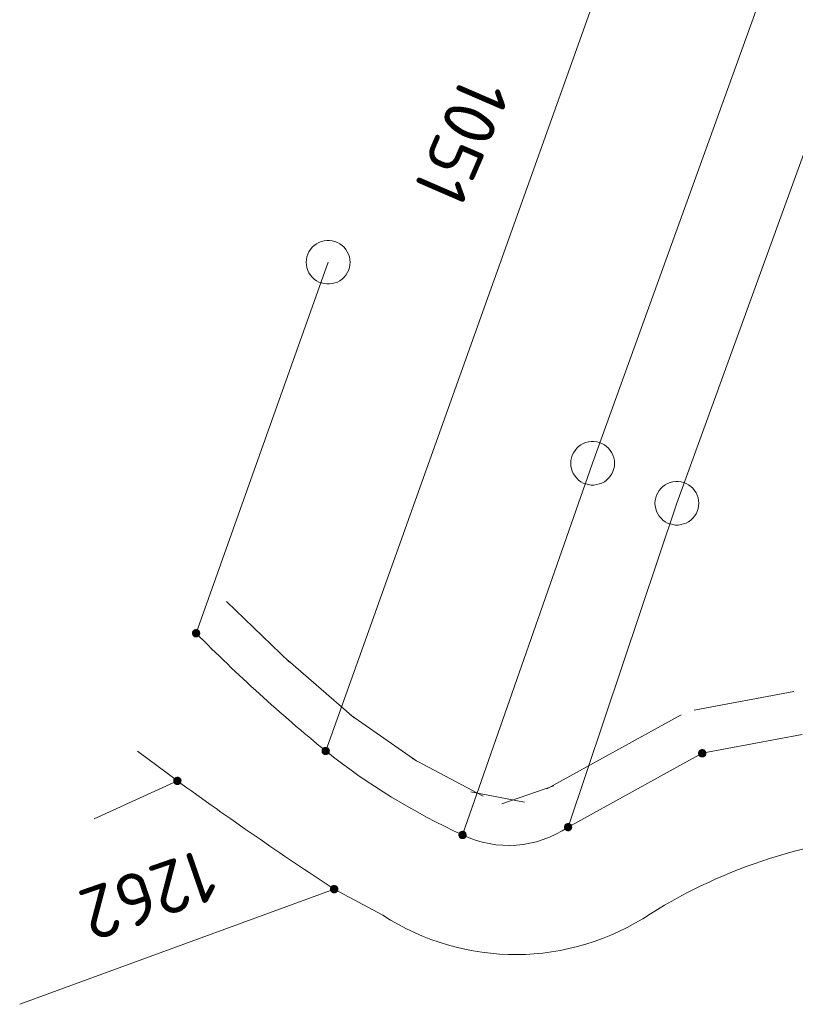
# Model space of a CAD drawing. Header units: metres. Extents: x 3425540 to 3446143, y 5432760 to 5444637.
# Tile 485 of 656: x 3436807 to 3436834, y 5443639 to 5443673. Entities that reach past the tile are written whole.
import ezdxf
from ezdxf.enums import TextEntityAlignment as Align

# ---------------------------------------------------------------- set-up
doc = ezdxf.new("R2010")
doc.units = ezdxf.units.M
doc.layers.add('B_Flurgrenzen', color=9, linetype='Continuous', lineweight=18)
doc.layers.add('Bestand Kabeltröge', color=9, linetype='Continuous', lineweight=18)
doc.styles.get("Standard").update_dxf_attribs({"font": 'isocpeur.ttf'})

msp = doc.modelspace()

# ---------------------------------------------------------------- linework, layer by layer
at = {"layer": 'B_Flurgrenzen'}
for p, q in [((3436858.79, 5443746.266), (3436826.67, 5443657.341)), ((3436861.601, 5443744.364), (3436829.555, 5443655.972)), ((3436817.534, 5443647.494), (3436843.866, 5443721.145)), ((3436813.097, 5443651.524), (3436817.618, 5443664.221)), ((3436826.67, 5443657.341), (3436822.22, 5443644.62)), ((3436829.555, 5443655.972), (3436825.831, 5443644.887)), ((3436833.838, 5443648.054), (3436830.422, 5443647.416)), ((3436812.457, 5443646.471), (3436811.087, 5443647.491)), ((3436830.422, 5443647.416), (3436825.831, 5443644.887)), ((3436812.457, 5443646.471), (3436809.613, 5443645.169)), ((3436817.823, 5443642.767), (3436807.06, 5443638.824)), ((3436819.49, 5443641.871), (3436817.823, 5443642.767))]:
    msp.add_line(p, q, dxfattribs=at)
for points in [[(3436818.368, 5443664.221), (3436818.362, 5443664.315), (3436818.344, 5443664.404), (3436818.315, 5443664.499), (3436818.274, 5443664.581), (3436818.22, 5443664.658), (3436818.161, 5443664.735), (3436818.096, 5443664.8), (3436818.02, 5443664.853), (3436817.937, 5443664.9), (3436817.848, 5443664.93), (3436817.76, 5443664.953), (3436817.665, 5443664.965), (3436817.571, 5443664.965), (3436817.476, 5443664.953), (3436817.388, 5443664.93), (3436817.299, 5443664.9), (3436817.216, 5443664.853), (3436817.14, 5443664.8), (3436817.075, 5443664.735), (3436817.016, 5443664.658), (3436816.962, 5443664.581), (3436816.921, 5443664.499), (3436816.892, 5443664.404), (3436816.874, 5443664.315), (3436816.868, 5443664.221), (3436816.874, 5443664.127), (3436816.892, 5443664.038), (3436816.921, 5443663.943), (3436816.962, 5443663.861), (3436817.016, 5443663.784), (3436817.075, 5443663.707), (3436817.14, 5443663.642), (3436817.216, 5443663.589), (3436817.299, 5443663.542), (3436817.388, 5443663.512), (3436817.476, 5443663.489), (3436817.571, 5443663.477), (3436817.665, 5443663.477), (3436817.76, 5443663.489), (3436817.848, 5443663.512), (3436817.937, 5443663.542), (3436818.02, 5443663.589), (3436818.096, 5443663.642), (3436818.161, 5443663.707), (3436818.22, 5443663.784), (3436818.274, 5443663.861), (3436818.315, 5443663.943), (3436818.344, 5443664.038), (3436818.362, 5443664.127), (3436818.368, 5443664.221)], [(3436827.42, 5443657.341), (3436827.414, 5443657.435), (3436827.396, 5443657.524), (3436827.367, 5443657.619), (3436827.326, 5443657.701), (3436827.272, 5443657.778), (3436827.213, 5443657.855), (3436827.148, 5443657.92), (3436827.072, 5443657.973), (3436826.989, 5443658.02), (3436826.9, 5443658.05), (3436826.812, 5443658.073), (3436826.717, 5443658.085), (3436826.623, 5443658.085), (3436826.528, 5443658.073), (3436826.44, 5443658.05), (3436826.351, 5443658.02), (3436826.268, 5443657.973), (3436826.192, 5443657.92), (3436826.127, 5443657.855), (3436826.068, 5443657.778), (3436826.014, 5443657.701), (3436825.973, 5443657.619), (3436825.944, 5443657.524), (3436825.926, 5443657.435), (3436825.92, 5443657.341), (3436825.926, 5443657.247), (3436825.944, 5443657.158), (3436825.973, 5443657.063), (3436826.014, 5443656.981), (3436826.068, 5443656.904), (3436826.127, 5443656.827), (3436826.192, 5443656.762), (3436826.268, 5443656.709), (3436826.351, 5443656.662), (3436826.44, 5443656.632), (3436826.528, 5443656.609), (3436826.623, 5443656.597), (3436826.717, 5443656.597), (3436826.812, 5443656.609), (3436826.9, 5443656.632), (3436826.989, 5443656.662), (3436827.072, 5443656.709), (3436827.148, 5443656.762), (3436827.213, 5443656.827), (3436827.272, 5443656.904), (3436827.326, 5443656.981), (3436827.367, 5443657.063), (3436827.396, 5443657.158), (3436827.414, 5443657.247), (3436827.42, 5443657.341)], [(3436830.305, 5443655.972), (3436830.299, 5443656.066), (3436830.281, 5443656.155), (3436830.252, 5443656.25), (3436830.211, 5443656.332), (3436830.157, 5443656.409), (3436830.098, 5443656.486), (3436830.033, 5443656.551), (3436829.957, 5443656.604), (3436829.874, 5443656.651), (3436829.785, 5443656.681), (3436829.697, 5443656.704), (3436829.602, 5443656.716), (3436829.508, 5443656.716), (3436829.413, 5443656.704), (3436829.325, 5443656.681), (3436829.236, 5443656.651), (3436829.153, 5443656.604), (3436829.077, 5443656.551), (3436829.012, 5443656.486), (3436828.953, 5443656.409), (3436828.899, 5443656.332), (3436828.858, 5443656.25), (3436828.829, 5443656.155), (3436828.811, 5443656.066), (3436828.805, 5443655.972), (3436828.811, 5443655.878), (3436828.829, 5443655.789), (3436828.858, 5443655.694), (3436828.899, 5443655.612), (3436828.953, 5443655.535), (3436829.012, 5443655.458), (3436829.077, 5443655.393), (3436829.153, 5443655.34), (3436829.236, 5443655.293), (3436829.325, 5443655.263), (3436829.413, 5443655.24), (3436829.508, 5443655.228), (3436829.602, 5443655.228), (3436829.697, 5443655.24), (3436829.785, 5443655.263), (3436829.874, 5443655.293), (3436829.957, 5443655.34), (3436830.033, 5443655.393), (3436830.098, 5443655.458), (3436830.157, 5443655.535), (3436830.211, 5443655.612), (3436830.252, 5443655.694), (3436830.281, 5443655.789), (3436830.299, 5443655.878), (3436830.305, 5443655.972)], [(3436813.222, 5443651.524), (3436813.221, 5443651.54), (3436813.218, 5443651.555), (3436813.213, 5443651.57), (3436813.206, 5443651.584), (3436813.198, 5443651.598), (3436813.189, 5443651.61), (3436813.177, 5443651.62), (3436813.164, 5443651.629), (3436813.15, 5443651.637), (3436813.135, 5443651.643), (3436813.121, 5443651.647), (3436813.105, 5443651.649), (3436813.089, 5443651.649), (3436813.073, 5443651.647), (3436813.059, 5443651.643), (3436813.044, 5443651.637), (3436813.03, 5443651.629), (3436813.017, 5443651.62), (3436813.005, 5443651.61), (3436812.996, 5443651.598), (3436812.988, 5443651.584), (3436812.981, 5443651.57), (3436812.976, 5443651.555), (3436812.973, 5443651.54), (3436812.972, 5443651.524), (3436812.973, 5443651.508), (3436812.976, 5443651.493), (3436812.981, 5443651.478), (3436812.988, 5443651.464), (3436812.996, 5443651.45), (3436813.005, 5443651.438), (3436813.017, 5443651.428), (3436813.03, 5443651.419), (3436813.044, 5443651.411), (3436813.059, 5443651.405), (3436813.073, 5443651.401), (3436813.089, 5443651.399), (3436813.105, 5443651.399), (3436813.121, 5443651.401), (3436813.135, 5443651.405), (3436813.15, 5443651.411), (3436813.164, 5443651.419), (3436813.177, 5443651.428), (3436813.189, 5443651.438), (3436813.198, 5443651.45), (3436813.206, 5443651.464), (3436813.213, 5443651.478), (3436813.218, 5443651.493), (3436813.221, 5443651.508), (3436813.222, 5443651.524)], [(3436813.197, 5443651.524), (3436813.196, 5443651.538), (3436813.193, 5443651.552), (3436813.189, 5443651.564), (3436813.183, 5443651.577), (3436813.174, 5443651.589), (3436813.164, 5443651.599), (3436813.153, 5443651.608), (3436813.141, 5443651.615), (3436813.128, 5443651.619), (3436813.115, 5443651.622), (3436813.101, 5443651.624), (3436813.086, 5443651.623), (3436813.072, 5443651.621), (3436813.06, 5443651.618), (3436813.047, 5443651.611), (3436813.035, 5443651.603), (3436813.025, 5443651.594), (3436813.015, 5443651.583), (3436813.008, 5443651.571), (3436813.003, 5443651.558), (3436812.999, 5443651.545), (3436812.997, 5443651.531), (3436812.997, 5443651.517), (3436812.999, 5443651.503), (3436813.003, 5443651.49), (3436813.008, 5443651.477), (3436813.015, 5443651.465), (3436813.025, 5443651.454), (3436813.035, 5443651.445), (3436813.047, 5443651.437), (3436813.06, 5443651.43), (3436813.072, 5443651.427), (3436813.086, 5443651.425), (3436813.101, 5443651.424), (3436813.115, 5443651.426), (3436813.128, 5443651.429), (3436813.141, 5443651.433), (3436813.153, 5443651.44), (3436813.164, 5443651.449), (3436813.174, 5443651.459), (3436813.183, 5443651.471), (3436813.189, 5443651.484), (3436813.193, 5443651.496), (3436813.196, 5443651.51), (3436813.197, 5443651.524)], [(3436813.173, 5443651.524), (3436813.172, 5443651.536), (3436813.169, 5443651.548), (3436813.164, 5443651.559), (3436813.158, 5443651.569), (3436813.149, 5443651.579), (3436813.14, 5443651.586), (3436813.129, 5443651.593), (3436813.118, 5443651.597), (3436813.106, 5443651.599), (3436813.094, 5443651.6), (3436813.082, 5443651.598), (3436813.07, 5443651.595), (3436813.06, 5443651.59), (3436813.049, 5443651.583), (3436813.04, 5443651.574), (3436813.033, 5443651.564), (3436813.027, 5443651.554), (3436813.023, 5443651.542), (3436813.021, 5443651.53), (3436813.021, 5443651.518), (3436813.023, 5443651.506), (3436813.027, 5443651.494), (3436813.033, 5443651.484), (3436813.04, 5443651.474), (3436813.049, 5443651.465), (3436813.059, 5443651.458), (3436813.07, 5443651.453), (3436813.082, 5443651.45), (3436813.094, 5443651.448), (3436813.106, 5443651.449), (3436813.118, 5443651.451), (3436813.129, 5443651.455), (3436813.14, 5443651.462), (3436813.149, 5443651.469), (3436813.158, 5443651.479), (3436813.164, 5443651.489), (3436813.169, 5443651.5), (3436813.172, 5443651.512), (3436813.173, 5443651.524)], [(3436813.148, 5443651.524), (3436813.147, 5443651.534), (3436813.144, 5443651.544), (3436813.139, 5443651.553), (3436813.133, 5443651.56), (3436813.126, 5443651.566), (3436813.117, 5443651.571), (3436813.107, 5443651.574), (3436813.097, 5443651.575), (3436813.087, 5443651.574), (3436813.077, 5443651.571), (3436813.068, 5443651.566), (3436813.061, 5443651.56), (3436813.055, 5443651.553), (3436813.05, 5443651.544), (3436813.047, 5443651.534), (3436813.046, 5443651.524), (3436813.047, 5443651.514), (3436813.05, 5443651.504), (3436813.055, 5443651.495), (3436813.061, 5443651.488), (3436813.068, 5443651.482), (3436813.077, 5443651.477), (3436813.087, 5443651.474), (3436813.097, 5443651.473), (3436813.107, 5443651.474), (3436813.117, 5443651.477), (3436813.126, 5443651.482), (3436813.133, 5443651.488), (3436813.139, 5443651.495), (3436813.144, 5443651.504), (3436813.147, 5443651.514), (3436813.148, 5443651.524)], [(3436813.124, 5443651.524), (3436813.123, 5443651.531), (3436813.12, 5443651.538), (3436813.115, 5443651.544), (3436813.109, 5443651.548), (3436813.102, 5443651.55), (3436813.095, 5443651.551), (3436813.088, 5443651.549), (3436813.081, 5443651.546), (3436813.076, 5443651.541), (3436813.072, 5443651.535), (3436813.07, 5443651.528), (3436813.07, 5443651.52), (3436813.072, 5443651.513), (3436813.076, 5443651.507), (3436813.081, 5443651.502), (3436813.088, 5443651.499), (3436813.095, 5443651.497), (3436813.102, 5443651.498), (3436813.109, 5443651.5), (3436813.115, 5443651.504), (3436813.12, 5443651.51), (3436813.123, 5443651.517), (3436813.124, 5443651.524)], [(3436817.659, 5443647.494), (3436817.658, 5443647.51), (3436817.655, 5443647.525), (3436817.65, 5443647.54), (3436817.643, 5443647.554), (3436817.635, 5443647.568), (3436817.626, 5443647.58), (3436817.614, 5443647.59), (3436817.601, 5443647.599), (3436817.587, 5443647.607), (3436817.572, 5443647.613), (3436817.558, 5443647.617), (3436817.542, 5443647.619), (3436817.526, 5443647.619), (3436817.51, 5443647.617), (3436817.496, 5443647.613), (3436817.481, 5443647.607), (3436817.467, 5443647.599), (3436817.454, 5443647.59), (3436817.442, 5443647.58), (3436817.433, 5443647.568), (3436817.425, 5443647.554), (3436817.418, 5443647.54), (3436817.413, 5443647.525), (3436817.41, 5443647.51), (3436817.409, 5443647.494), (3436817.41, 5443647.478), (3436817.413, 5443647.463), (3436817.418, 5443647.448), (3436817.425, 5443647.434), (3436817.433, 5443647.42), (3436817.442, 5443647.408), (3436817.454, 5443647.398), (3436817.467, 5443647.389), (3436817.481, 5443647.381), (3436817.496, 5443647.375), (3436817.51, 5443647.371), (3436817.526, 5443647.369), (3436817.542, 5443647.369), (3436817.558, 5443647.371), (3436817.572, 5443647.375), (3436817.587, 5443647.381), (3436817.601, 5443647.389), (3436817.614, 5443647.398), (3436817.626, 5443647.408), (3436817.635, 5443647.42), (3436817.643, 5443647.434), (3436817.65, 5443647.448), (3436817.655, 5443647.463), (3436817.658, 5443647.478), (3436817.659, 5443647.494)], [(3436817.634, 5443647.494), (3436817.633, 5443647.508), (3436817.63, 5443647.522), (3436817.626, 5443647.534), (3436817.62, 5443647.547), (3436817.611, 5443647.559), (3436817.601, 5443647.569), (3436817.59, 5443647.578), (3436817.578, 5443647.585), (3436817.565, 5443647.589), (3436817.552, 5443647.592), (3436817.538, 5443647.594), (3436817.523, 5443647.593), (3436817.509, 5443647.591), (3436817.497, 5443647.588), (3436817.484, 5443647.581), (3436817.472, 5443647.573), (3436817.462, 5443647.564), (3436817.452, 5443647.553), (3436817.445, 5443647.541), (3436817.44, 5443647.528), (3436817.436, 5443647.515), (3436817.434, 5443647.501), (3436817.434, 5443647.487), (3436817.436, 5443647.473), (3436817.44, 5443647.46), (3436817.445, 5443647.447), (3436817.452, 5443647.435), (3436817.462, 5443647.424), (3436817.472, 5443647.415), (3436817.484, 5443647.407), (3436817.497, 5443647.4), (3436817.509, 5443647.397), (3436817.523, 5443647.395), (3436817.538, 5443647.394), (3436817.552, 5443647.396), (3436817.565, 5443647.399), (3436817.578, 5443647.403), (3436817.59, 5443647.41), (3436817.601, 5443647.419), (3436817.611, 5443647.429), (3436817.62, 5443647.441), (3436817.626, 5443647.454), (3436817.63, 5443647.466), (3436817.633, 5443647.48), (3436817.634, 5443647.494)], [(3436817.61, 5443647.494), (3436817.609, 5443647.506), (3436817.606, 5443647.518), (3436817.601, 5443647.529), (3436817.595, 5443647.539), (3436817.586, 5443647.549), (3436817.577, 5443647.556), (3436817.566, 5443647.563), (3436817.555, 5443647.567), (3436817.543, 5443647.569), (3436817.531, 5443647.57), (3436817.519, 5443647.568), (3436817.507, 5443647.565), (3436817.497, 5443647.56), (3436817.486, 5443647.553), (3436817.477, 5443647.544), (3436817.47, 5443647.534), (3436817.464, 5443647.524), (3436817.46, 5443647.512), (3436817.458, 5443647.5), (3436817.458, 5443647.488), (3436817.46, 5443647.476), (3436817.464, 5443647.464), (3436817.47, 5443647.454), (3436817.477, 5443647.444), (3436817.486, 5443647.435), (3436817.496, 5443647.428), (3436817.507, 5443647.423), (3436817.519, 5443647.42), (3436817.531, 5443647.418), (3436817.543, 5443647.419), (3436817.555, 5443647.421), (3436817.566, 5443647.425), (3436817.577, 5443647.432), (3436817.586, 5443647.439), (3436817.595, 5443647.449), (3436817.601, 5443647.459), (3436817.606, 5443647.47), (3436817.609, 5443647.482), (3436817.61, 5443647.494)], [(3436817.585, 5443647.494), (3436817.584, 5443647.504), (3436817.581, 5443647.514), (3436817.576, 5443647.523), (3436817.57, 5443647.53), (3436817.563, 5443647.536), (3436817.554, 5443647.541), (3436817.544, 5443647.544), (3436817.534, 5443647.545), (3436817.524, 5443647.544), (3436817.514, 5443647.541), (3436817.505, 5443647.536), (3436817.498, 5443647.53), (3436817.492, 5443647.523), (3436817.487, 5443647.514), (3436817.484, 5443647.504), (3436817.483, 5443647.494), (3436817.484, 5443647.484), (3436817.487, 5443647.474), (3436817.492, 5443647.465), (3436817.498, 5443647.458), (3436817.505, 5443647.452), (3436817.514, 5443647.447), (3436817.524, 5443647.444), (3436817.534, 5443647.443), (3436817.544, 5443647.444), (3436817.554, 5443647.447), (3436817.563, 5443647.452), (3436817.57, 5443647.458), (3436817.576, 5443647.465), (3436817.581, 5443647.474), (3436817.584, 5443647.484), (3436817.585, 5443647.494)], [(3436817.561, 5443647.494), (3436817.56, 5443647.501), (3436817.557, 5443647.508), (3436817.552, 5443647.514), (3436817.546, 5443647.518), (3436817.539, 5443647.52), (3436817.532, 5443647.521), (3436817.525, 5443647.519), (3436817.518, 5443647.516), (3436817.513, 5443647.511), (3436817.509, 5443647.505), (3436817.507, 5443647.498), (3436817.507, 5443647.49), (3436817.509, 5443647.483), (3436817.513, 5443647.477), (3436817.518, 5443647.472), (3436817.525, 5443647.469), (3436817.532, 5443647.467), (3436817.539, 5443647.468), (3436817.546, 5443647.47), (3436817.552, 5443647.474), (3436817.557, 5443647.48), (3436817.56, 5443647.487), (3436817.561, 5443647.494)], [(3436830.547, 5443647.416), (3436830.546, 5443647.432), (3436830.543, 5443647.447), (3436830.538, 5443647.462), (3436830.531, 5443647.476), (3436830.523, 5443647.49), (3436830.514, 5443647.502), (3436830.502, 5443647.512), (3436830.489, 5443647.521), (3436830.475, 5443647.529), (3436830.46, 5443647.535), (3436830.446, 5443647.539), (3436830.43, 5443647.541), (3436830.414, 5443647.541), (3436830.398, 5443647.539), (3436830.384, 5443647.535), (3436830.369, 5443647.529), (3436830.355, 5443647.521), (3436830.342, 5443647.512), (3436830.33, 5443647.502), (3436830.321, 5443647.49), (3436830.313, 5443647.476), (3436830.306, 5443647.462), (3436830.301, 5443647.447), (3436830.298, 5443647.432), (3436830.297, 5443647.416), (3436830.298, 5443647.4), (3436830.301, 5443647.385), (3436830.306, 5443647.37), (3436830.313, 5443647.356), (3436830.321, 5443647.342), (3436830.33, 5443647.33), (3436830.342, 5443647.32), (3436830.355, 5443647.311), (3436830.369, 5443647.303), (3436830.384, 5443647.297), (3436830.398, 5443647.293), (3436830.414, 5443647.291), (3436830.43, 5443647.291), (3436830.446, 5443647.293), (3436830.46, 5443647.297), (3436830.475, 5443647.303), (3436830.489, 5443647.311), (3436830.502, 5443647.32), (3436830.514, 5443647.33), (3436830.523, 5443647.342), (3436830.531, 5443647.356), (3436830.538, 5443647.37), (3436830.543, 5443647.385), (3436830.546, 5443647.4), (3436830.547, 5443647.416)], [(3436830.522, 5443647.416), (3436830.521, 5443647.43), (3436830.518, 5443647.444), (3436830.514, 5443647.456), (3436830.508, 5443647.469), (3436830.499, 5443647.481), (3436830.489, 5443647.491), (3436830.478, 5443647.5), (3436830.466, 5443647.507), (3436830.453, 5443647.511), (3436830.44, 5443647.514), (3436830.426, 5443647.516), (3436830.411, 5443647.515), (3436830.397, 5443647.513), (3436830.385, 5443647.51), (3436830.372, 5443647.503), (3436830.36, 5443647.495), (3436830.35, 5443647.486), (3436830.34, 5443647.475), (3436830.333, 5443647.463), (3436830.328, 5443647.45), (3436830.324, 5443647.437), (3436830.322, 5443647.423), (3436830.322, 5443647.409), (3436830.324, 5443647.395), (3436830.328, 5443647.382), (3436830.333, 5443647.369), (3436830.34, 5443647.357), (3436830.35, 5443647.346), (3436830.36, 5443647.337), (3436830.372, 5443647.329), (3436830.385, 5443647.322), (3436830.397, 5443647.319), (3436830.411, 5443647.317), (3436830.426, 5443647.316), (3436830.44, 5443647.318), (3436830.453, 5443647.321), (3436830.466, 5443647.325), (3436830.478, 5443647.332), (3436830.489, 5443647.341), (3436830.499, 5443647.351), (3436830.508, 5443647.363), (3436830.514, 5443647.376), (3436830.518, 5443647.388), (3436830.521, 5443647.402), (3436830.522, 5443647.416)], [(3436830.498, 5443647.416), (3436830.497, 5443647.428), (3436830.494, 5443647.44), (3436830.489, 5443647.451), (3436830.483, 5443647.461), (3436830.474, 5443647.471), (3436830.465, 5443647.478), (3436830.454, 5443647.485), (3436830.443, 5443647.489), (3436830.431, 5443647.491), (3436830.419, 5443647.492), (3436830.407, 5443647.49), (3436830.395, 5443647.487), (3436830.385, 5443647.482), (3436830.374, 5443647.475), (3436830.365, 5443647.466), (3436830.358, 5443647.456), (3436830.352, 5443647.446), (3436830.348, 5443647.434), (3436830.346, 5443647.422), (3436830.346, 5443647.41), (3436830.348, 5443647.398), (3436830.352, 5443647.386), (3436830.358, 5443647.376), (3436830.365, 5443647.366), (3436830.374, 5443647.357), (3436830.384, 5443647.35), (3436830.395, 5443647.345), (3436830.407, 5443647.342), (3436830.419, 5443647.34), (3436830.431, 5443647.341), (3436830.443, 5443647.343), (3436830.454, 5443647.347), (3436830.465, 5443647.354), (3436830.474, 5443647.361), (3436830.483, 5443647.371), (3436830.489, 5443647.381), (3436830.494, 5443647.392), (3436830.497, 5443647.404), (3436830.498, 5443647.416)], [(3436830.473, 5443647.416), (3436830.472, 5443647.426), (3436830.469, 5443647.436), (3436830.464, 5443647.445), (3436830.458, 5443647.452), (3436830.451, 5443647.458), (3436830.442, 5443647.463), (3436830.432, 5443647.466), (3436830.422, 5443647.467), (3436830.412, 5443647.466), (3436830.402, 5443647.463), (3436830.393, 5443647.458), (3436830.386, 5443647.452), (3436830.38, 5443647.445), (3436830.375, 5443647.436), (3436830.372, 5443647.426), (3436830.371, 5443647.416), (3436830.372, 5443647.406), (3436830.375, 5443647.396), (3436830.38, 5443647.387), (3436830.386, 5443647.38), (3436830.393, 5443647.374), (3436830.402, 5443647.369), (3436830.412, 5443647.366), (3436830.422, 5443647.365), (3436830.432, 5443647.366), (3436830.442, 5443647.369), (3436830.451, 5443647.374), (3436830.458, 5443647.38), (3436830.464, 5443647.387), (3436830.469, 5443647.396), (3436830.472, 5443647.406), (3436830.473, 5443647.416)], [(3436830.449, 5443647.416), (3436830.448, 5443647.423), (3436830.445, 5443647.43), (3436830.44, 5443647.436), (3436830.434, 5443647.44), (3436830.427, 5443647.442), (3436830.42, 5443647.443), (3436830.413, 5443647.441), (3436830.406, 5443647.438), (3436830.401, 5443647.433), (3436830.397, 5443647.427), (3436830.395, 5443647.42), (3436830.395, 5443647.412), (3436830.397, 5443647.405), (3436830.401, 5443647.399), (3436830.406, 5443647.394), (3436830.413, 5443647.391), (3436830.42, 5443647.389), (3436830.427, 5443647.39), (3436830.434, 5443647.392), (3436830.44, 5443647.396), (3436830.445, 5443647.402), (3436830.448, 5443647.409), (3436830.449, 5443647.416)], [(3436812.582, 5443646.471), (3436812.581, 5443646.487), (3436812.578, 5443646.502), (3436812.573, 5443646.517), (3436812.566, 5443646.531), (3436812.558, 5443646.545), (3436812.549, 5443646.557), (3436812.537, 5443646.567), (3436812.524, 5443646.576), (3436812.51, 5443646.584), (3436812.495, 5443646.59), (3436812.481, 5443646.594), (3436812.465, 5443646.596), (3436812.449, 5443646.596), (3436812.433, 5443646.594), (3436812.419, 5443646.59), (3436812.404, 5443646.584), (3436812.39, 5443646.576), (3436812.377, 5443646.567), (3436812.365, 5443646.557), (3436812.356, 5443646.545), (3436812.348, 5443646.531), (3436812.341, 5443646.517), (3436812.336, 5443646.502), (3436812.333, 5443646.487), (3436812.332, 5443646.471), (3436812.333, 5443646.455), (3436812.336, 5443646.44), (3436812.341, 5443646.425), (3436812.348, 5443646.411), (3436812.356, 5443646.397), (3436812.365, 5443646.385), (3436812.377, 5443646.375), (3436812.39, 5443646.366), (3436812.404, 5443646.358), (3436812.419, 5443646.352), (3436812.433, 5443646.348), (3436812.449, 5443646.346), (3436812.465, 5443646.346), (3436812.481, 5443646.348), (3436812.495, 5443646.352), (3436812.51, 5443646.358), (3436812.524, 5443646.366), (3436812.537, 5443646.375), (3436812.549, 5443646.385), (3436812.558, 5443646.397), (3436812.566, 5443646.411), (3436812.573, 5443646.425), (3436812.578, 5443646.44), (3436812.581, 5443646.455), (3436812.582, 5443646.471)], [(3436812.557, 5443646.471), (3436812.556, 5443646.485), (3436812.553, 5443646.499), (3436812.549, 5443646.511), (3436812.543, 5443646.524), (3436812.534, 5443646.536), (3436812.524, 5443646.546), (3436812.513, 5443646.555), (3436812.501, 5443646.562), (3436812.488, 5443646.566), (3436812.475, 5443646.569), (3436812.461, 5443646.571), (3436812.446, 5443646.57), (3436812.432, 5443646.568), (3436812.42, 5443646.565), (3436812.407, 5443646.558), (3436812.395, 5443646.55), (3436812.385, 5443646.541), (3436812.375, 5443646.53), (3436812.368, 5443646.518), (3436812.363, 5443646.505), (3436812.359, 5443646.492), (3436812.357, 5443646.478), (3436812.357, 5443646.464), (3436812.359, 5443646.45), (3436812.363, 5443646.437), (3436812.368, 5443646.424), (3436812.375, 5443646.412), (3436812.385, 5443646.401), (3436812.395, 5443646.392), (3436812.407, 5443646.384), (3436812.42, 5443646.377), (3436812.432, 5443646.374), (3436812.446, 5443646.372), (3436812.461, 5443646.371), (3436812.475, 5443646.373), (3436812.488, 5443646.376), (3436812.501, 5443646.38), (3436812.513, 5443646.387), (3436812.524, 5443646.396), (3436812.534, 5443646.406), (3436812.543, 5443646.418), (3436812.549, 5443646.431), (3436812.553, 5443646.443), (3436812.556, 5443646.457), (3436812.557, 5443646.471)], [(3436812.533, 5443646.471), (3436812.532, 5443646.483), (3436812.529, 5443646.495), (3436812.524, 5443646.506), (3436812.518, 5443646.516), (3436812.509, 5443646.526), (3436812.5, 5443646.533), (3436812.489, 5443646.54), (3436812.478, 5443646.544), (3436812.466, 5443646.546), (3436812.454, 5443646.547), (3436812.442, 5443646.545), (3436812.43, 5443646.542), (3436812.42, 5443646.537), (3436812.409, 5443646.53), (3436812.4, 5443646.521), (3436812.393, 5443646.511), (3436812.387, 5443646.501), (3436812.383, 5443646.489), (3436812.381, 5443646.477), (3436812.381, 5443646.465), (3436812.383, 5443646.453), (3436812.387, 5443646.441), (3436812.393, 5443646.431), (3436812.4, 5443646.421), (3436812.409, 5443646.412), (3436812.419, 5443646.405), (3436812.43, 5443646.4), (3436812.442, 5443646.397), (3436812.454, 5443646.395), (3436812.466, 5443646.396), (3436812.478, 5443646.398), (3436812.489, 5443646.402), (3436812.5, 5443646.409), (3436812.509, 5443646.416), (3436812.518, 5443646.426), (3436812.524, 5443646.436), (3436812.529, 5443646.447), (3436812.532, 5443646.459), (3436812.533, 5443646.471)], [(3436812.508, 5443646.471), (3436812.507, 5443646.481), (3436812.504, 5443646.491), (3436812.499, 5443646.5), (3436812.493, 5443646.507), (3436812.486, 5443646.513), (3436812.477, 5443646.518), (3436812.467, 5443646.521), (3436812.457, 5443646.522), (3436812.447, 5443646.521), (3436812.437, 5443646.518), (3436812.428, 5443646.513), (3436812.421, 5443646.507), (3436812.415, 5443646.5), (3436812.41, 5443646.491), (3436812.407, 5443646.481), (3436812.406, 5443646.471), (3436812.407, 5443646.461), (3436812.41, 5443646.451), (3436812.415, 5443646.442), (3436812.421, 5443646.435), (3436812.428, 5443646.429), (3436812.437, 5443646.424), (3436812.447, 5443646.421), (3436812.457, 5443646.42), (3436812.467, 5443646.421), (3436812.477, 5443646.424), (3436812.486, 5443646.429), (3436812.493, 5443646.435), (3436812.499, 5443646.442), (3436812.504, 5443646.451), (3436812.507, 5443646.461), (3436812.508, 5443646.471)], [(3436812.484, 5443646.471), (3436812.483, 5443646.478), (3436812.48, 5443646.485), (3436812.475, 5443646.491), (3436812.469, 5443646.495), (3436812.462, 5443646.497), (3436812.455, 5443646.498), (3436812.448, 5443646.496), (3436812.441, 5443646.493), (3436812.436, 5443646.488), (3436812.432, 5443646.482), (3436812.43, 5443646.475), (3436812.43, 5443646.467), (3436812.432, 5443646.46), (3436812.436, 5443646.454), (3436812.441, 5443646.449), (3436812.448, 5443646.446), (3436812.455, 5443646.444), (3436812.462, 5443646.445), (3436812.469, 5443646.447), (3436812.475, 5443646.451), (3436812.48, 5443646.457), (3436812.483, 5443646.464), (3436812.484, 5443646.471)], [(3436825.956, 5443644.887), (3436825.955, 5443644.903), (3436825.952, 5443644.918), (3436825.947, 5443644.933), (3436825.94, 5443644.947), (3436825.932, 5443644.961), (3436825.923, 5443644.973), (3436825.911, 5443644.983), (3436825.898, 5443644.992), (3436825.884, 5443645), (3436825.869, 5443645.006), (3436825.855, 5443645.01), (3436825.839, 5443645.012), (3436825.823, 5443645.012), (3436825.807, 5443645.01), (3436825.793, 5443645.006), (3436825.778, 5443645), (3436825.764, 5443644.992), (3436825.751, 5443644.983), (3436825.739, 5443644.973), (3436825.73, 5443644.961), (3436825.722, 5443644.947), (3436825.715, 5443644.933), (3436825.71, 5443644.918), (3436825.707, 5443644.903), (3436825.706, 5443644.887), (3436825.707, 5443644.871), (3436825.71, 5443644.856), (3436825.715, 5443644.841), (3436825.722, 5443644.827), (3436825.73, 5443644.813), (3436825.739, 5443644.801), (3436825.751, 5443644.791), (3436825.764, 5443644.782), (3436825.778, 5443644.774), (3436825.793, 5443644.768), (3436825.807, 5443644.764), (3436825.823, 5443644.762), (3436825.839, 5443644.762), (3436825.855, 5443644.764), (3436825.869, 5443644.768), (3436825.884, 5443644.774), (3436825.898, 5443644.782), (3436825.911, 5443644.791), (3436825.923, 5443644.801), (3436825.932, 5443644.813), (3436825.94, 5443644.827), (3436825.947, 5443644.841), (3436825.952, 5443644.856), (3436825.955, 5443644.871), (3436825.956, 5443644.887)], [(3436825.931, 5443644.887), (3436825.93, 5443644.901), (3436825.927, 5443644.915), (3436825.923, 5443644.927), (3436825.917, 5443644.94), (3436825.908, 5443644.952), (3436825.898, 5443644.962), (3436825.887, 5443644.971), (3436825.875, 5443644.978), (3436825.862, 5443644.982), (3436825.849, 5443644.985), (3436825.835, 5443644.987), (3436825.82, 5443644.986), (3436825.806, 5443644.984), (3436825.794, 5443644.981), (3436825.781, 5443644.974), (3436825.769, 5443644.966), (3436825.759, 5443644.957), (3436825.749, 5443644.946), (3436825.742, 5443644.934), (3436825.737, 5443644.921), (3436825.733, 5443644.908), (3436825.731, 5443644.894), (3436825.731, 5443644.88), (3436825.733, 5443644.866), (3436825.737, 5443644.853), (3436825.742, 5443644.84), (3436825.749, 5443644.828), (3436825.759, 5443644.817), (3436825.769, 5443644.808), (3436825.781, 5443644.8), (3436825.794, 5443644.793), (3436825.806, 5443644.79), (3436825.82, 5443644.788), (3436825.835, 5443644.787), (3436825.849, 5443644.789), (3436825.862, 5443644.792), (3436825.875, 5443644.796), (3436825.887, 5443644.803), (3436825.898, 5443644.812), (3436825.908, 5443644.822), (3436825.917, 5443644.834), (3436825.923, 5443644.847), (3436825.927, 5443644.859), (3436825.93, 5443644.873), (3436825.931, 5443644.887)], [(3436825.907, 5443644.887), (3436825.906, 5443644.899), (3436825.903, 5443644.911), (3436825.898, 5443644.922), (3436825.892, 5443644.932), (3436825.883, 5443644.942), (3436825.874, 5443644.949), (3436825.863, 5443644.956), (3436825.852, 5443644.96), (3436825.84, 5443644.962), (3436825.828, 5443644.963), (3436825.816, 5443644.961), (3436825.804, 5443644.958), (3436825.794, 5443644.953), (3436825.783, 5443644.946), (3436825.774, 5443644.937), (3436825.767, 5443644.927), (3436825.761, 5443644.917), (3436825.757, 5443644.905), (3436825.755, 5443644.893), (3436825.755, 5443644.881), (3436825.757, 5443644.869), (3436825.761, 5443644.857), (3436825.767, 5443644.847), (3436825.774, 5443644.837), (3436825.783, 5443644.828), (3436825.793, 5443644.821), (3436825.804, 5443644.816), (3436825.816, 5443644.813), (3436825.828, 5443644.811), (3436825.84, 5443644.812), (3436825.852, 5443644.814), (3436825.863, 5443644.818), (3436825.874, 5443644.825), (3436825.883, 5443644.832), (3436825.892, 5443644.842), (3436825.898, 5443644.852), (3436825.903, 5443644.863), (3436825.906, 5443644.875), (3436825.907, 5443644.887)], [(3436825.882, 5443644.887), (3436825.881, 5443644.897), (3436825.878, 5443644.907), (3436825.873, 5443644.916), (3436825.867, 5443644.923), (3436825.86, 5443644.929), (3436825.851, 5443644.934), (3436825.841, 5443644.937), (3436825.831, 5443644.938), (3436825.821, 5443644.937), (3436825.811, 5443644.934), (3436825.802, 5443644.929), (3436825.795, 5443644.923), (3436825.789, 5443644.916), (3436825.784, 5443644.907), (3436825.781, 5443644.897), (3436825.78, 5443644.887), (3436825.781, 5443644.877), (3436825.784, 5443644.867), (3436825.789, 5443644.858), (3436825.795, 5443644.851), (3436825.802, 5443644.845), (3436825.811, 5443644.84), (3436825.821, 5443644.837), (3436825.831, 5443644.836), (3436825.841, 5443644.837), (3436825.851, 5443644.84), (3436825.86, 5443644.845), (3436825.867, 5443644.851), (3436825.873, 5443644.858), (3436825.878, 5443644.867), (3436825.881, 5443644.877), (3436825.882, 5443644.887)], [(3436825.858, 5443644.887), (3436825.857, 5443644.894), (3436825.854, 5443644.901), (3436825.849, 5443644.907), (3436825.843, 5443644.911), (3436825.836, 5443644.913), (3436825.829, 5443644.914), (3436825.822, 5443644.912), (3436825.815, 5443644.909), (3436825.81, 5443644.904), (3436825.806, 5443644.898), (3436825.804, 5443644.891), (3436825.804, 5443644.883), (3436825.806, 5443644.876), (3436825.81, 5443644.87), (3436825.815, 5443644.865), (3436825.822, 5443644.862), (3436825.829, 5443644.86), (3436825.836, 5443644.861), (3436825.843, 5443644.863), (3436825.849, 5443644.867), (3436825.854, 5443644.873), (3436825.857, 5443644.88), (3436825.858, 5443644.887)], [(3436822.345, 5443644.62), (3436822.344, 5443644.636), (3436822.341, 5443644.651), (3436822.336, 5443644.666), (3436822.329, 5443644.68), (3436822.321, 5443644.694), (3436822.312, 5443644.706), (3436822.3, 5443644.716), (3436822.287, 5443644.725), (3436822.273, 5443644.733), (3436822.258, 5443644.739), (3436822.244, 5443644.743), (3436822.228, 5443644.745), (3436822.212, 5443644.745), (3436822.196, 5443644.743), (3436822.182, 5443644.739), (3436822.167, 5443644.733), (3436822.153, 5443644.725), (3436822.14, 5443644.716), (3436822.128, 5443644.706), (3436822.119, 5443644.694), (3436822.111, 5443644.68), (3436822.104, 5443644.666), (3436822.099, 5443644.651), (3436822.096, 5443644.636), (3436822.095, 5443644.62), (3436822.096, 5443644.604), (3436822.099, 5443644.589), (3436822.104, 5443644.574), (3436822.111, 5443644.56), (3436822.119, 5443644.546), (3436822.128, 5443644.534), (3436822.14, 5443644.524), (3436822.153, 5443644.515), (3436822.167, 5443644.507), (3436822.182, 5443644.501), (3436822.196, 5443644.497), (3436822.212, 5443644.495), (3436822.228, 5443644.495), (3436822.244, 5443644.497), (3436822.258, 5443644.501), (3436822.273, 5443644.507), (3436822.287, 5443644.515), (3436822.3, 5443644.524), (3436822.312, 5443644.534), (3436822.321, 5443644.546), (3436822.329, 5443644.56), (3436822.336, 5443644.574), (3436822.341, 5443644.589), (3436822.344, 5443644.604), (3436822.345, 5443644.62)], [(3436822.32, 5443644.62), (3436822.319, 5443644.634), (3436822.316, 5443644.648), (3436822.312, 5443644.66), (3436822.306, 5443644.673), (3436822.297, 5443644.685), (3436822.287, 5443644.695), (3436822.276, 5443644.704), (3436822.264, 5443644.711), (3436822.251, 5443644.715), (3436822.238, 5443644.718), (3436822.224, 5443644.72), (3436822.209, 5443644.719), (3436822.195, 5443644.717), (3436822.183, 5443644.714), (3436822.17, 5443644.707), (3436822.158, 5443644.699), (3436822.148, 5443644.69), (3436822.138, 5443644.679), (3436822.131, 5443644.667), (3436822.126, 5443644.654), (3436822.122, 5443644.641), (3436822.12, 5443644.627), (3436822.12, 5443644.613), (3436822.122, 5443644.599), (3436822.126, 5443644.586), (3436822.131, 5443644.573), (3436822.138, 5443644.561), (3436822.148, 5443644.55), (3436822.158, 5443644.541), (3436822.17, 5443644.533), (3436822.183, 5443644.526), (3436822.195, 5443644.523), (3436822.209, 5443644.521), (3436822.224, 5443644.52), (3436822.238, 5443644.522), (3436822.251, 5443644.525), (3436822.264, 5443644.529), (3436822.276, 5443644.536), (3436822.287, 5443644.545), (3436822.297, 5443644.555), (3436822.306, 5443644.567), (3436822.312, 5443644.58), (3436822.316, 5443644.592), (3436822.319, 5443644.606), (3436822.32, 5443644.62)], [(3436822.296, 5443644.62), (3436822.295, 5443644.632), (3436822.292, 5443644.644), (3436822.287, 5443644.655), (3436822.281, 5443644.665), (3436822.272, 5443644.675), (3436822.263, 5443644.682), (3436822.252, 5443644.689), (3436822.241, 5443644.693), (3436822.229, 5443644.695), (3436822.217, 5443644.696), (3436822.205, 5443644.694), (3436822.193, 5443644.691), (3436822.183, 5443644.686), (3436822.172, 5443644.679), (3436822.163, 5443644.67), (3436822.156, 5443644.66), (3436822.15, 5443644.65), (3436822.146, 5443644.638), (3436822.144, 5443644.626), (3436822.144, 5443644.614), (3436822.146, 5443644.602), (3436822.15, 5443644.59), (3436822.156, 5443644.58), (3436822.163, 5443644.57), (3436822.172, 5443644.561), (3436822.182, 5443644.554), (3436822.193, 5443644.549), (3436822.205, 5443644.546), (3436822.217, 5443644.544), (3436822.229, 5443644.545), (3436822.241, 5443644.547), (3436822.252, 5443644.551), (3436822.263, 5443644.558), (3436822.272, 5443644.565), (3436822.281, 5443644.575), (3436822.287, 5443644.585), (3436822.292, 5443644.596), (3436822.295, 5443644.608), (3436822.296, 5443644.62)], [(3436822.271, 5443644.62), (3436822.27, 5443644.63), (3436822.267, 5443644.64), (3436822.262, 5443644.649), (3436822.256, 5443644.656), (3436822.249, 5443644.662), (3436822.24, 5443644.667), (3436822.23, 5443644.67), (3436822.22, 5443644.671), (3436822.21, 5443644.67), (3436822.2, 5443644.667), (3436822.191, 5443644.662), (3436822.184, 5443644.656), (3436822.178, 5443644.649), (3436822.173, 5443644.64), (3436822.17, 5443644.63), (3436822.169, 5443644.62), (3436822.17, 5443644.61), (3436822.173, 5443644.6), (3436822.178, 5443644.591), (3436822.184, 5443644.584), (3436822.191, 5443644.578), (3436822.2, 5443644.573), (3436822.21, 5443644.57), (3436822.22, 5443644.569), (3436822.23, 5443644.57), (3436822.24, 5443644.573), (3436822.249, 5443644.578), (3436822.256, 5443644.584), (3436822.262, 5443644.591), (3436822.267, 5443644.6), (3436822.27, 5443644.61), (3436822.271, 5443644.62)], [(3436822.247, 5443644.62), (3436822.246, 5443644.627), (3436822.243, 5443644.634), (3436822.238, 5443644.64), (3436822.232, 5443644.644), (3436822.225, 5443644.646), (3436822.218, 5443644.647), (3436822.211, 5443644.645), (3436822.204, 5443644.642), (3436822.199, 5443644.637), (3436822.195, 5443644.631), (3436822.193, 5443644.624), (3436822.193, 5443644.616), (3436822.195, 5443644.609), (3436822.199, 5443644.603), (3436822.204, 5443644.598), (3436822.211, 5443644.595), (3436822.218, 5443644.593), (3436822.225, 5443644.594), (3436822.232, 5443644.596), (3436822.238, 5443644.6), (3436822.243, 5443644.606), (3436822.246, 5443644.613), (3436822.247, 5443644.62)], [(3436817.948, 5443642.767), (3436817.947, 5443642.783), (3436817.944, 5443642.798), (3436817.939, 5443642.813), (3436817.932, 5443642.827), (3436817.924, 5443642.841), (3436817.915, 5443642.853), (3436817.903, 5443642.863), (3436817.89, 5443642.872), (3436817.876, 5443642.88), (3436817.861, 5443642.886), (3436817.847, 5443642.89), (3436817.831, 5443642.892), (3436817.815, 5443642.892), (3436817.799, 5443642.89), (3436817.785, 5443642.886), (3436817.77, 5443642.88), (3436817.756, 5443642.872), (3436817.743, 5443642.863), (3436817.731, 5443642.853), (3436817.722, 5443642.841), (3436817.714, 5443642.827), (3436817.707, 5443642.813), (3436817.702, 5443642.798), (3436817.699, 5443642.783), (3436817.698, 5443642.767), (3436817.699, 5443642.751), (3436817.702, 5443642.736), (3436817.707, 5443642.721), (3436817.714, 5443642.707), (3436817.722, 5443642.693), (3436817.731, 5443642.681), (3436817.743, 5443642.671), (3436817.756, 5443642.662), (3436817.77, 5443642.654), (3436817.785, 5443642.648), (3436817.799, 5443642.644), (3436817.815, 5443642.642), (3436817.831, 5443642.642), (3436817.847, 5443642.644), (3436817.861, 5443642.648), (3436817.876, 5443642.654), (3436817.89, 5443642.662), (3436817.903, 5443642.671), (3436817.915, 5443642.681), (3436817.924, 5443642.693), (3436817.932, 5443642.707), (3436817.939, 5443642.721), (3436817.944, 5443642.736), (3436817.947, 5443642.751), (3436817.948, 5443642.767)], [(3436817.923, 5443642.767), (3436817.922, 5443642.781), (3436817.919, 5443642.795), (3436817.915, 5443642.807), (3436817.909, 5443642.82), (3436817.9, 5443642.832), (3436817.89, 5443642.842), (3436817.879, 5443642.851), (3436817.867, 5443642.858), (3436817.854, 5443642.862), (3436817.841, 5443642.865), (3436817.827, 5443642.867), (3436817.812, 5443642.866), (3436817.798, 5443642.864), (3436817.786, 5443642.861), (3436817.773, 5443642.854), (3436817.761, 5443642.846), (3436817.751, 5443642.837), (3436817.741, 5443642.826), (3436817.734, 5443642.814), (3436817.729, 5443642.801), (3436817.725, 5443642.788), (3436817.723, 5443642.774), (3436817.723, 5443642.76), (3436817.725, 5443642.746), (3436817.729, 5443642.733), (3436817.734, 5443642.72), (3436817.741, 5443642.708), (3436817.751, 5443642.697), (3436817.761, 5443642.688), (3436817.773, 5443642.68), (3436817.786, 5443642.673), (3436817.798, 5443642.67), (3436817.812, 5443642.668), (3436817.827, 5443642.667), (3436817.841, 5443642.669), (3436817.854, 5443642.672), (3436817.867, 5443642.676), (3436817.879, 5443642.683), (3436817.89, 5443642.692), (3436817.9, 5443642.702), (3436817.909, 5443642.714), (3436817.915, 5443642.727), (3436817.919, 5443642.739), (3436817.922, 5443642.753), (3436817.923, 5443642.767)], [(3436817.899, 5443642.767), (3436817.898, 5443642.779), (3436817.895, 5443642.791), (3436817.89, 5443642.802), (3436817.884, 5443642.812), (3436817.875, 5443642.822), (3436817.866, 5443642.829), (3436817.855, 5443642.836), (3436817.844, 5443642.84), (3436817.832, 5443642.842), (3436817.82, 5443642.843), (3436817.808, 5443642.841), (3436817.796, 5443642.838), (3436817.786, 5443642.833), (3436817.775, 5443642.826), (3436817.766, 5443642.817), (3436817.759, 5443642.807), (3436817.753, 5443642.797), (3436817.749, 5443642.785), (3436817.747, 5443642.773), (3436817.747, 5443642.761), (3436817.749, 5443642.749), (3436817.753, 5443642.737), (3436817.759, 5443642.727), (3436817.766, 5443642.717), (3436817.775, 5443642.708), (3436817.785, 5443642.701), (3436817.796, 5443642.696), (3436817.808, 5443642.693), (3436817.82, 5443642.691), (3436817.832, 5443642.692), (3436817.844, 5443642.694), (3436817.855, 5443642.698), (3436817.866, 5443642.705), (3436817.875, 5443642.712), (3436817.884, 5443642.722), (3436817.89, 5443642.732), (3436817.895, 5443642.743), (3436817.898, 5443642.755), (3436817.899, 5443642.767)], [(3436817.874, 5443642.767), (3436817.873, 5443642.777), (3436817.87, 5443642.787), (3436817.865, 5443642.796), (3436817.859, 5443642.803), (3436817.852, 5443642.809), (3436817.843, 5443642.814), (3436817.833, 5443642.817), (3436817.823, 5443642.818), (3436817.813, 5443642.817), (3436817.803, 5443642.814), (3436817.794, 5443642.809), (3436817.787, 5443642.803), (3436817.781, 5443642.796), (3436817.776, 5443642.787), (3436817.773, 5443642.777), (3436817.772, 5443642.767), (3436817.773, 5443642.757), (3436817.776, 5443642.747), (3436817.781, 5443642.738), (3436817.787, 5443642.731), (3436817.794, 5443642.725), (3436817.803, 5443642.72), (3436817.813, 5443642.717), (3436817.823, 5443642.716), (3436817.833, 5443642.717), (3436817.843, 5443642.72), (3436817.852, 5443642.725), (3436817.859, 5443642.731), (3436817.865, 5443642.738), (3436817.87, 5443642.747), (3436817.873, 5443642.757), (3436817.874, 5443642.767)], [(3436817.85, 5443642.767), (3436817.849, 5443642.774), (3436817.846, 5443642.781), (3436817.841, 5443642.787), (3436817.835, 5443642.791), (3436817.828, 5443642.793), (3436817.821, 5443642.794), (3436817.814, 5443642.792), (3436817.807, 5443642.789), (3436817.802, 5443642.784), (3436817.798, 5443642.778), (3436817.796, 5443642.771), (3436817.796, 5443642.763), (3436817.798, 5443642.756), (3436817.802, 5443642.75), (3436817.807, 5443642.745), (3436817.814, 5443642.742), (3436817.821, 5443642.74), (3436817.828, 5443642.741), (3436817.835, 5443642.743), (3436817.841, 5443642.747), (3436817.846, 5443642.753), (3436817.849, 5443642.76), (3436817.85, 5443642.767)]]:
    msp.add_lwpolyline(points, dxfattribs=at)
for centre, radius, start, end in [((3436854.939, 5443693.125), 59.003, 224.83497, 230.65731), ((3436831.897, 5443665.657), 23.156, 231.6621, 245.2961), ((3436895.131, 5443760.506), 140.851, 234.05802, 236.71058), ((3436823.793, 5443647.89), 3.629, 244.306, 304.1526), ((3436838.185, 5443626.687), 17.974, 93.2965, 122.0521), ((3436824.03, 5443648.868), 8.341, 237.0201, 303.6067)]:
    msp.add_arc(centre, radius, start, end, dxfattribs=at)
at = {"layer": 'Bestand Kabeltröge'}
for p, q in [((3436816.3, 5443650.537), (3436814.133, 5443652.608)), ((3436818.514, 5443648.63), (3436816.244, 5443650.589)), ((3436833.563, 5443649.529), (3436830.147, 5443648.891)), ((3436820.65, 5443647.147), (3436818.393, 5443648.724)), ((3436829.698, 5443648.73), (3436825.107, 5443646.201)), ((3436822.927, 5443645.943), (3436820.498, 5443647.24)), ((3436825.338, 5443646.304), (3436823.568, 5443645.688)), ((3436824.34, 5443645.745), (3436822.499, 5443646.094))]:
    msp.add_line(p, q, dxfattribs=at)

# ---------------------------------------------------------------- texts
at = {"layer": 'B_Flurgrenzen'}
for s, rotation, p in [('1051', 246.6, (3436822.195, 5443668.378)), ('1262', 199.1348, (3436811.447, 5443642.568))]:
    msp.add_text(s, height=1.8, rotation=rotation, dxfattribs=at).set_placement(p, align=Align.MIDDLE)

doc.saveas('drawing.dxf')
